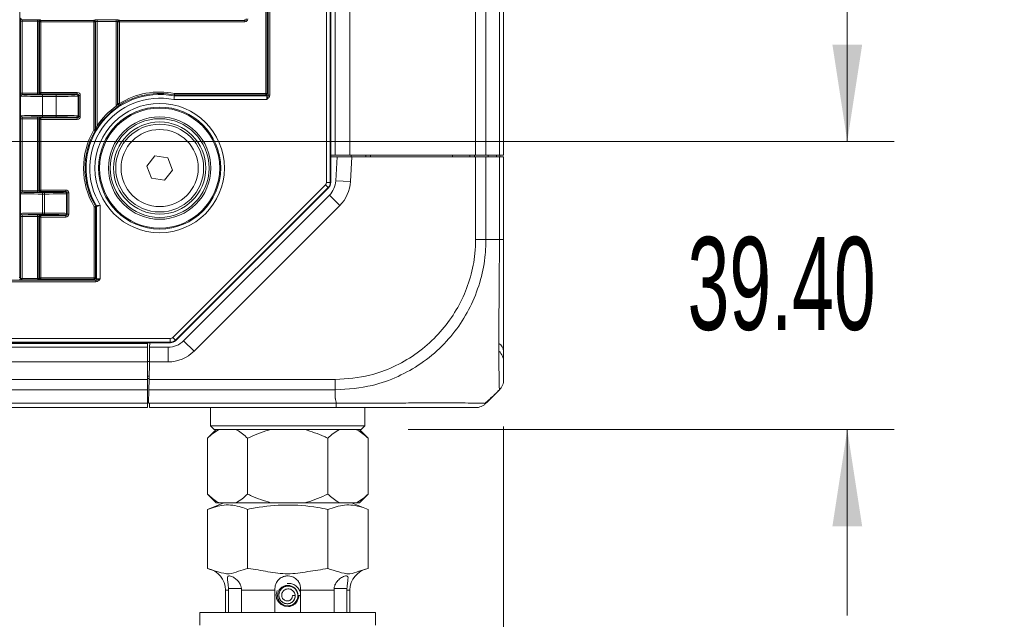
# Model space of a CAD drawing. Header units: millimetres. Extents: x 0 to 1118, y 0 to 864.
# Tile 354 of 390: x 603 to 636, y 592 to 612. Entities that reach past the tile are written whole.
import ezdxf

# ---------------------------------------------------------------- set-up
doc = ezdxf.new("R2010")
doc.units = ezdxf.units.MM
doc.styles.add('SLDTEXTSTYLE0', font='TXT', dxfattribs={"width": 0.605})
doc.dimstyles.new('SLDDIMSTYLE0', dxfattribs={"dimtxt": 3.175, "dimasz": 3.302, "dimexe": 0, "dimexo": 0.0625, "dimgap": 0.79375, "dimtad": 0, "dimtih": 1, "dimtoh": 1, "dimdec": 1, "dimlfac": 4, "dimrnd": 1e-09, "dimzin": 12, "dimdsep": 46, "dimtxsty": 'SLDTEXTSTYLE0', "dimsah": 1, "dimcen": 0.09, "dimadec": 0, "dimazin": 3, "dimtfac": 1, "dimtofl": 0, "dimtmove": 0, "dimatfit": 3, "dimfxl": 1, "dimfrac": 2, "dimtolj": 1, "dimtzin": 12, "dimarcsym": 0})
doc.dimstyles.new('SLDDIMSTYLE6', dxfattribs={"dimtxt": 3.175, "dimasz": 3.302, "dimexe": 0, "dimexo": 0.0625, "dimgap": 0.79375, "dimtad": 0, "dimtih": 1, "dimtoh": 1, "dimlfac": 4, "dimrnd": 1e-09, "dimzin": 4, "dimdsep": 46, "dimtxsty": 'SLDTEXTSTYLE0', "dimsah": 1, "dimcen": 0.09, "dimadec": 0, "dimazin": 1, "dimtfac": 1, "dimtmove": 0, "dimatfit": 0, "dimfxl": 1, "dimfrac": 2, "dimtolj": 1, "dimtzin": 12, "dimarcsym": 0})

# ---------------------------------------------------------------- blocks, each defined once
blk = doc.blocks.new('_D_28')
at = {"color": 7, "linetype": 'Continuous', "lineweight": 0}
for p, q in [((598.651, 609.635), (598.651, 573.607)), ((619.201, 598.393), (619.201, 573.607)), ((598.651, 575.207), (619.201, 575.207)), ((619.201, 575.207), (623.877, 575.207))]:
    blk.add_line(p, q, dxfattribs=at)
for points in [[(598.651, 575.207), (601.953, 574.699), (601.953, 575.715)], [(619.201, 575.207), (615.899, 575.715), (615.899, 574.699)]]:
    blk.add_solid(points, dxfattribs=at)
at = {"color": 7, "linetype": 'Continuous', "lineweight": 0, "insert": (623.877, 576.863), "char_height": 3.175, "attachment_point": 1, "style": 'SLDTEXTSTYLE0'}
blk.add_mtext('82.2', dxfattribs=at)
blk = doc.blocks.new('_D_29')
at = {"color": 7, "linetype": 'Continuous', "lineweight": 0}
for p, q in [((630.939, 608.136), (630.939, 614.486)), ((598.739, 608.136), (632.539, 608.136)), ((615.939, 598.285), (632.539, 598.285)), ((630.939, 598.285), (630.939, 591.935))]:
    blk.add_line(p, q, dxfattribs=at)
for points in [[(630.939, 608.136), (631.447, 611.438), (630.431, 611.438)], [(630.939, 598.285), (630.431, 594.983), (631.447, 594.983)]]:
    blk.add_solid(points, dxfattribs=at)
at = {"color": 7, "linetype": 'Continuous', "lineweight": 0, "insert": (625.482, 604.867), "char_height": 3.175, "attachment_point": 1, "style": 'SLDTEXTSTYLE0'}
blk.add_mtext('39.40', dxfattribs=at)

msp = doc.modelspace()

# ---------------------------------------------------------------- linework, layer by layer
at = {"color": 9, "linetype": 'Continuous', "lineweight": 0}
for p, q in [((613.1534, 606.735), (613.1534, 665.3357)), ((613.2784, 665.3357), (613.2784, 606.735)), ((613.9512, 607.6604), (613.9512, 664.4104)), ((618.2441, 607.6604), (618.2441, 664.4104)), ((618.5977, 607.6604), (618.5977, 664.4104)), ((619.0548, 607.6604), (619.0548, 664.4104)), ((611.0771, 609.772), (611.0771, 662.2987)), ((611.1271, 662.2987), (611.1271, 609.772)), ((611.1625, 609.7202), (611.1625, 662.3505)), ((611.2125, 662.3505), (611.2125, 609.7202)), ((602.6704, 625.556), (602.6704, 603.4818)), ((602.7004, 609.7859), (602.7004, 612.2432)), ((602.7004, 612.2432), (602.7504, 612.2432)), ((603.2771, 612.2432), (602.7504, 612.2432)), ((602.7504, 612.2432), (602.7504, 609.7859)), ((602.7536, 612.2947), (602.7521, 612.2932)), ((602.7521, 612.2932), (603.2771, 612.2932)), ((603.2771, 612.2932), (603.2771, 612.2432)), ((603.2771, 609.7859), (603.2771, 612.2432)), ((603.3271, 612.2415), (603.3271, 609.7876)), ((603.3472, 612.2214), (603.3271, 612.2415)), ((603.3472, 609.8077), (603.3472, 612.2214)), ((603.3972, 612.2214), (603.3472, 612.2214)), ((603.3771, 612.2915), (603.3972, 612.2713)), ((603.3972, 612.2713), (605.2015, 612.2713)), ((603.3972, 612.2713), (603.3972, 612.2214)), ((603.3972, 612.2214), (603.3972, 609.8077)), ((605.2015, 612.2214), (603.3972, 612.2214)), ((605.2015, 612.2713), (605.2129, 612.2827)), ((605.2015, 612.2713), (605.2015, 612.2214)), ((605.2015, 608.5245), (605.2015, 612.2214)), ((605.2015, 612.2214), (605.2515, 612.2214)), ((605.2629, 612.2327), (605.2515, 612.2214)), ((605.2515, 612.2214), (605.2515, 608.5245)), ((605.3129, 612.2844), (605.9646, 612.2844)), ((605.3129, 612.2844), (605.3129, 612.2344)), ((605.9646, 612.2344), (605.3129, 612.2344)), ((605.3129, 612.2344), (605.3129, 608.6772)), ((605.9646, 612.2844), (605.9646, 612.2344)), ((605.9646, 609.3389), (605.9646, 612.2344)), ((606.026, 612.2214), (606.0146, 612.2327)), ((606.026, 609.4283), (606.026, 612.2214)), ((606.026, 612.2214), (606.076, 612.2214)), ((606.0646, 612.2827), (606.076, 612.2713)), ((606.076, 612.2713), (610.3625, 612.2713)), ((606.076, 612.2214), (606.076, 612.2713)), ((610.3625, 612.2214), (606.076, 612.2214)), ((606.076, 612.2214), (606.076, 609.4283)), ((610.3625, 612.2713), (610.3391, 612.2947)), ((610.3625, 612.2214), (610.3625, 612.2713)), ((602.7004, 609.7859), (602.7504, 609.7859)), ((602.7504, 609.7859), (603.2771, 609.7859)), ((603.2771, 609.7859), (603.2771, 609.7359)), ((603.3271, 609.7876), (603.3472, 609.8077)), ((603.3472, 609.8077), (603.3972, 609.8077)), ((603.3972, 609.7577), (603.3771, 609.7376)), ((603.3972, 609.8077), (603.3972, 609.7577)), ((603.3972, 609.8077), (604.6388, 609.8077)), ((604.6388, 609.7577), (603.3972, 609.7577)), ((604.6155, 609.7343), (604.6388, 609.7577)), ((604.6388, 609.7577), (604.6388, 609.8077)), ((607.9586, 609.772), (611.0771, 609.772)), ((611.0771, 609.722), (611.0771, 609.772)), ((611.0771, 609.772), (611.1271, 609.772)), ((611.1271, 609.772), (611.1612, 609.7379)), ((602.7036, 609.6843), (602.7021, 609.6859)), ((602.7036, 609.0086), (602.7036, 609.6843)), ((602.7521, 609.7359), (602.7536, 609.7343)), ((603.2771, 609.7359), (602.7521, 609.7359)), ((603.4535, 609.6723), (603.4535, 609.7223)), ((603.4535, 609.7223), (603.9156, 609.7223)), ((603.4535, 609.6723), (603.4535, 609.0206)), ((603.9156, 609.6723), (603.4535, 609.6723)), ((603.9156, 609.6723), (603.9156, 609.7223)), ((603.9156, 609.0206), (603.9156, 609.6723)), ((604.6888, 609.7077), (604.6655, 609.6843)), ((604.6655, 609.6843), (604.6655, 609.0086)), ((604.6888, 608.9852), (604.6888, 609.7077)), ((604.6888, 609.7077), (604.7388, 609.7077)), ((604.7388, 609.7077), (604.7388, 608.9852)), ((606.026, 609.4283), (606.076, 609.4283)), ((606.1024, 609.3859), (606.076, 609.4283)), ((611.1142, 609.5629), (607.9376, 609.5629)), ((611.1112, 609.6879), (611.0771, 609.722)), ((611.1625, 609.7202), (611.2125, 609.7202)), ((605.9646, 609.3389), (605.9933, 609.298)), ((602.7004, 606.4498), (602.7004, 608.9071)), ((602.7504, 608.9071), (602.7004, 608.9071)), ((602.7021, 609.007), (602.7036, 609.0086)), ((603.2771, 608.9071), (602.7504, 608.9071)), ((602.7504, 608.9071), (602.7504, 606.4498)), ((602.7536, 608.9586), (602.7521, 608.9571)), ((602.7521, 608.9571), (603.2771, 608.9571)), ((603.2771, 608.9571), (603.2771, 608.9071)), ((603.2771, 606.4498), (603.2771, 608.9071)), ((603.3271, 608.9053), (603.3271, 606.4515)), ((603.3472, 608.8852), (603.3271, 608.9053)), ((603.3472, 606.4716), (603.3472, 608.8852)), ((603.3972, 608.8852), (603.3472, 608.8852)), ((603.3771, 608.9553), (603.3972, 608.9352)), ((603.3972, 608.9352), (604.6388, 608.9352)), ((603.3972, 608.9352), (603.3972, 608.8852)), ((604.6388, 608.8852), (603.3972, 608.8852)), ((603.3972, 608.8852), (603.3972, 606.4716)), ((603.4535, 608.9706), (603.4535, 609.0206)), ((603.4535, 609.0206), (603.9156, 609.0206)), ((603.9156, 608.9706), (603.4535, 608.9706)), ((603.9156, 608.9706), (603.9156, 609.0206)), ((604.6388, 608.9352), (604.6155, 608.9586)), ((604.6388, 608.9352), (604.6388, 608.8852)), ((604.6655, 609.0086), (604.6888, 608.9852)), ((604.6888, 608.9852), (604.7388, 608.9852)), ((605.2015, 608.5245), (605.2515, 608.5245)), ((605.2015, 608.5245), (605.2448, 608.4995)), ((605.3129, 608.6772), (605.3542, 608.6491)), ((614.0102, 607.6104), (613.9656, 606.7592)), ((618.2441, 604.7859), (618.2441, 607.6104)), ((618.5977, 607.6104), (618.5977, 604.7855)), ((618.9534, 607.6104), (618.9534, 607.6604)), ((619.0548, 604.7855), (619.0548, 607.6104)), ((613.1534, 606.735), (613.2784, 606.735)), ((613.2784, 606.735), (613.2959, 606.7278)), ((613.9656, 606.7592), (613.4663, 606.7854)), ((602.7504, 606.4498), (602.7004, 606.4498)), ((602.7504, 606.4498), (603.2771, 606.4498)), ((602.7521, 606.3998), (602.7536, 606.3982)), ((603.2771, 606.3998), (602.7521, 606.3998)), ((603.2771, 606.4498), (603.2771, 606.3998)), ((603.3271, 606.4515), (603.3472, 606.4716)), ((603.3472, 606.4716), (603.3972, 606.4716)), ((603.3972, 606.4216), (603.3771, 606.4015)), ((603.3972, 606.4716), (603.3972, 606.4216)), ((603.3972, 606.4716), (604.2455, 606.4716)), ((604.2455, 606.4216), (603.3972, 606.4216)), ((603.4535, 606.3362), (603.4535, 606.3862)), ((603.4535, 606.3862), (603.5223, 606.3862)), ((603.5223, 606.3362), (603.5223, 606.3862)), ((604.2221, 606.3982), (604.2455, 606.4216)), ((604.2455, 606.4216), (604.2455, 606.4716)), ((607.9025, 601.4323), (613.1168, 606.6466)), ((613.2052, 606.5583), (607.9908, 601.3439)), ((613.1168, 606.6466), (613.2052, 606.5583)), ((613.2227, 606.551), (613.2052, 606.5583)), ((602.7036, 606.3482), (602.7021, 606.3498)), ((602.7036, 605.6725), (602.7036, 606.3482)), ((603.5223, 606.3362), (603.4535, 606.3362)), ((603.4535, 606.3362), (603.4535, 605.6845)), ((603.5223, 605.6845), (603.5223, 606.3362)), ((604.2955, 606.3716), (604.2721, 606.3482)), ((604.2721, 606.3482), (604.2721, 605.6725)), ((604.2955, 605.6491), (604.2955, 606.3716)), ((604.3455, 606.3716), (604.2955, 606.3716)), ((604.3455, 606.3716), (604.3455, 605.6491)), ((613.6012, 605.9407), (613.2477, 606.2943)), ((605.2146, 605.8989), (605.2576, 605.9243)), ((605.2646, 605.8989), (605.2146, 605.8989)), ((605.2146, 603.472), (605.2146, 605.8989)), ((605.2987, 605.9082), (605.2646, 605.8989)), ((605.2646, 605.8989), (605.2646, 603.472)), ((605.4237, 605.9574), (605.4237, 603.4349)), ((613.6012, 605.9407), (608.6245, 600.964)), ((602.7004, 603.4519), (602.7004, 605.571)), ((602.7004, 605.571), (602.7504, 605.571)), ((602.7021, 605.6709), (602.7036, 605.6725)), ((603.2771, 605.571), (602.7504, 605.571)), ((602.7504, 605.571), (602.7504, 603.4519)), ((602.7536, 605.6225), (602.7521, 605.6209)), ((602.7521, 605.6209), (603.2771, 605.6209)), ((603.2771, 605.6209), (603.2771, 605.571)), ((603.2771, 603.4519), (603.2771, 605.571)), ((603.3271, 605.5692), (603.3271, 603.4519)), ((603.3472, 605.5491), (603.3271, 605.5692)), ((603.3472, 603.472), (603.3472, 605.5491)), ((603.3972, 605.5491), (603.3472, 605.5491)), ((603.3771, 605.6192), (603.3972, 605.5991)), ((603.3972, 605.5991), (604.2455, 605.5991)), ((603.3972, 605.5991), (603.3972, 605.5491)), ((604.2455, 605.5491), (603.3972, 605.5491)), ((603.3972, 605.5491), (603.3972, 603.472)), ((603.4535, 605.6845), (603.5223, 605.6845)), ((603.4535, 605.6345), (603.4535, 605.6845)), ((603.5223, 605.6345), (603.4535, 605.6345)), ((603.5223, 605.6345), (603.5223, 605.6845)), ((604.2455, 605.5991), (604.2221, 605.6225)), ((604.2455, 605.5491), (604.2455, 605.5991)), ((604.2721, 605.6725), (604.2955, 605.6491)), ((604.3455, 605.6491), (604.2955, 605.6491)), ((618.5976, 604.7854), (619.0548, 604.7854)), ((474.3861, 603.3866), (605.2664, 603.3866)), ((603.3754, 603.4002), (602.6521, 603.4002)), ((602.6558, 603.4818), (602.6704, 603.4818)), ((602.6704, 603.4818), (602.7004, 603.4519)), ((602.7004, 603.4519), (602.7504, 603.4519)), ((602.7004, 603.451), (602.7504, 603.4502)), ((602.7504, 603.4502), (603.2771, 603.4502)), ((603.2771, 603.4519), (603.3271, 603.4519)), ((603.2771, 603.4502), (603.3271, 603.451)), ((603.3271, 603.4519), (603.3472, 603.472)), ((603.3472, 603.472), (603.3972, 603.472)), ((603.3972, 603.422), (603.3754, 603.4002)), ((603.3972, 603.472), (603.3972, 603.422)), ((603.3972, 603.472), (605.2146, 603.472)), ((605.2146, 603.422), (603.3972, 603.422)), ((605.2146, 603.422), (605.2146, 603.472)), ((605.2146, 603.472), (605.2646, 603.472)), ((605.2487, 603.3879), (605.2146, 603.422)), ((605.2646, 603.472), (605.2987, 603.4379)), ((605.2664, 603.3866), (605.2664, 603.3366)), ((605.2664, 603.3366), (474.3861, 603.3366)), ((471.8384, 601.3957), (607.8141, 601.3957)), ((607.8141, 601.2707), (607.8141, 601.3957)), ((607.9025, 601.4323), (607.9908, 601.3439)), ((607.9908, 601.3439), (607.9981, 601.3264)), ((607.8141, 601.2707), (471.8384, 601.2707)), ((472.6137, 601.2229), (607.0387, 601.2229)), ((607.7406, 600.5979), (607.7406, 601.0979)), ((607.8213, 601.2532), (607.8141, 601.2707)), ((608.6245, 600.964), (608.2709, 601.3175)), ((472.6137, 600.5979), (607.0387, 600.5979)), ((607.7406, 600.5979), (607.0986, 600.5979)), ((472.6137, 599.9925), (607.0387, 599.9925)), ((607.0887, 600.0354), (607.0387, 600.0354)), ((607.088, 599.9925), (613.4507, 599.9925)), ((607.0887, 600.1104), (607.0887, 600.0354)), ((472.6137, 599.6389), (607.0387, 599.6389)), ((607.0372, 599.3854), (607.0774, 599.3879)), ((613.4512, 599.6389), (607.0818, 599.6389)), ((613.4512, 599.3426), (613.4512, 599.6389)), ((472.6137, 599.1818), (607.0387, 599.1818)), ((607.1036, 599.1818), (613.4791, 599.1818)), ((609.8066, 592.797), (609.7012, 592.797)), ((609.8051, 592.8479), (610.2426, 592.8479)), ((611.3887, 592.797), (610.2441, 592.797)), ((613.4084, 592.797), (612.2637, 592.797)), ((613.8474, 592.8479), (613.4099, 592.8479)), ((613.9512, 592.797), (613.8459, 592.797))]:
    msp.add_line(p, q, dxfattribs=at)
at = {"color": 7, "linetype": 'Continuous', "lineweight": 15}
for p, q in [((613.2959, 665.343), (613.2959, 606.7278)), ((613.4512, 607.6604), (613.4512, 664.4104)), ((619.2012, 607.6604), (619.2012, 664.4104)), ((605.2629, 608.5214), (605.2629, 612.2327)), ((606.0146, 612.2327), (606.0146, 609.4077)), ((607.9536, 609.722), (607.9502, 609.6879)), ((607.9502, 609.6879), (611.1112, 609.6879)), ((611.0771, 609.722), (607.9536, 609.722)), ((607.009, 607.2912), (607.2893, 607.64)), ((607.2893, 607.64), (607.7315, 607.5716)), ((607.7315, 607.5716), (607.8934, 607.1545)), ((613.4512, 607.6604), (613.2959, 607.6604)), ((613.2959, 607.6604), (613.4512, 607.6604)), ((613.2959, 607.6104), (613.5095, 607.6104)), ((613.4512, 607.6604), (613.9512, 607.6604)), ((613.4663, 606.7854), (613.5095, 607.6104)), ((613.5095, 607.6104), (614.0102, 607.6104)), ((613.9512, 607.6604), (618.2441, 607.6604)), ((613.9887, 607.6104), (613.9887, 607.6604)), ((614.0102, 607.6104), (618.2441, 607.6104)), ((614.4887, 607.6604), (614.4887, 607.6104)), ((614.6521, 607.6604), (614.6512, 607.6104)), ((617.4504, 607.6604), (617.4513, 607.6104)), ((618.0512, 607.6604), (618.0512, 607.6104)), ((618.2021, 607.6604), (618.2012, 607.6104)), ((618.2441, 607.6604), (618.5977, 607.6604)), ((618.2441, 607.6104), (618.5977, 607.6104)), ((618.5977, 607.6604), (619.0548, 607.6604)), ((618.5977, 607.6104), (619.0548, 607.6104)), ((618.6754, 607.6604), (618.6762, 607.6104)), ((619.0548, 607.6604), (619.2012, 607.6604)), ((619.0548, 607.6104), (619.2012, 607.6104)), ((619.0762, 607.6604), (619.0762, 607.6104)), ((619.2012, 607.6104), (619.2012, 604.7859)), ((607.1709, 606.8741), (607.009, 607.2912)), ((607.8934, 607.1545), (607.6131, 606.8057)), ((607.6131, 606.8057), (607.1709, 606.8741)), ((613.2227, 606.551), (607.9981, 601.3264)), ((608.2709, 601.3175), (613.2477, 606.2943)), ((605.2987, 603.4379), (605.2987, 605.9082)), ((607.8213, 601.2532), (471.8311, 601.2532)), ((472.6137, 601.0979), (607.0387, 601.0979)), ((607.0387, 601.2532), (607.0387, 601.0979)), ((607.0387, 601.0979), (607.0387, 600.5979)), ((607.0986, 600.5979), (607.1073, 601.0979)), ((607.1073, 601.0979), (607.11, 601.2532)), ((607.1073, 601.0979), (607.7406, 601.0979)), ((607.0387, 600.6104), (607.0988, 600.6104)), ((607.0387, 600.5979), (607.0387, 599.9925)), ((607.0986, 600.5979), (607.088, 599.9925)), ((607.09, 600.1104), (607.0387, 600.1104)), ((607.0387, 599.9925), (607.0387, 599.6389)), ((607.0818, 599.6389), (607.088, 599.9925)), ((607.0874, 600.1104), (607.0887, 600.0354)), ((607.0387, 599.6389), (607.0387, 599.1818)), ((607.0774, 599.3854), (607.0387, 599.3854)), ((607.0738, 599.1818), (607.0818, 599.6389)), ((618.7586, 599.3427), (619.0547, 599.6389)), ((472.6137, 599.0354), (607.0387, 599.0354)), ((607.0387, 599.1818), (607.0387, 599.0354)), ((607.0738, 599.1818), (607.0887, 599.1818)), ((607.0887, 599.1818), (607.1036, 599.1818)), ((607.1062, 599.0354), (607.1036, 599.1818)), ((613.4767, 599.0354), (607.1062, 599.0354)), ((609.1887, 599.0354), (609.1887, 598.4104)), ((614.4637, 598.4104), (614.4637, 599.0354)), ((609.1887, 598.4104), (609.3137, 598.2854)), ((609.1887, 598.4104), (614.4637, 598.4104)), ((614.3387, 598.2854), (614.4637, 598.4104)), ((609.3807, 598.2854), (609.0838, 597.9885)), ((609.0838, 597.9885), (609.0838, 596.0822)), ((614.3387, 598.2854), (609.3137, 598.2854)), ((610.455, 597.9885), (610.455, 596.0822)), ((613.1974, 597.9885), (613.1974, 596.0822)), ((614.5686, 597.9885), (614.2718, 598.2854)), ((614.5686, 597.9885), (614.5686, 596.0822)), ((609.0838, 596.0822), (609.3807, 595.7854)), ((614.2718, 595.7854), (614.5686, 596.0822)), ((609.6456, 595.7854), (609.0831, 595.5581)), ((609.3807, 595.7854), (609.4778, 595.7854)), ((609.4778, 595.7854), (610.061, 595.7854)), ((610.061, 595.7854), (611.243, 595.7854)), ((611.243, 595.7854), (612.4094, 595.7854)), ((612.4094, 595.7854), (613.5914, 595.7854)), ((613.5914, 595.7854), (614.1747, 595.7854)), ((614.5694, 595.5581), (614.0068, 595.7854)), ((614.1747, 595.7854), (614.2718, 595.7854)), ((609.0831, 595.5581), (609.0831, 593.5354)), ((610.4547, 595.5581), (610.4547, 593.5354)), ((613.1978, 595.5581), (613.1978, 593.5354)), ((614.5694, 595.5581), (614.5694, 593.5354)), ((609.7012, 592.797), (609.7012, 592.0354)), ((609.8066, 592.797), (609.8051, 592.8479)), ((609.8066, 592.0354), (609.8066, 592.797)), ((610.2426, 592.8479), (610.2441, 592.797)), ((610.2441, 592.797), (610.2441, 592.0354)), ((611.3887, 592.0354), (611.3887, 592.797)), ((611.985, 592.6104), (612.0802, 592.6104)), ((612.1755, 592.6137), (612.1755, 592.6128)), ((612.2637, 592.6105), (612.1755, 592.6128)), ((612.2637, 592.797), (612.2637, 592.0354)), ((613.4084, 592.797), (613.4099, 592.8479)), ((613.4084, 592.0354), (613.4084, 592.797)), ((613.8474, 592.8479), (613.8459, 592.797)), ((613.8459, 592.797), (613.8459, 592.0354)), ((613.9512, 592.0354), (613.9512, 592.797)), ((608.8262, 592.0354), (608.8262, 591.5979)), ((608.8262, 592.0354), (614.8262, 592.0354)), ((614.8262, 591.5979), (614.8262, 592.0354))]:
    msp.add_line(p, q, dxfattribs=at)
at = {"color": 9, "linetype": 'Continuous', "lineweight": 0, "flags": 128}
for points in [[(605.2561, 608.4963), (605.2544, 608.4968), (605.2474, 608.4987), (605.2448, 608.4995)], [(605.2515, 608.5245), (605.2572, 608.523), (605.2629, 608.5214)]]:
    msp.add_lwpolyline(points, dxfattribs=at)
at = {"color": 7, "linetype": 'Continuous', "lineweight": 15, "flags": 128}
msp.add_lwpolyline([(611.4615, 592.783), (611.4297, 592.6485), (611.4454, 592.5131), (611.5053, 592.3927), (611.6012, 592.301), (611.721, 592.248), (611.85, 592.239), (611.9727, 592.274), (612.0748, 592.3478), (612.1447, 592.4506), (612.1748, 592.5693), (612.1755, 592.6104), (612.1755, 592.6104)], dxfattribs=at)
at = {"color": 9, "linetype": 'Continuous', "lineweight": 0}
for radius in [2.2099, 2.0849, 1.3179]:
    msp.add_circle((607.4512, 607.2229), radius, dxfattribs=at)
at = {"color": 7, "linetype": 'Continuous', "lineweight": 15}
for radius in [2.05, 1.75, 1.6875, 1.575, 1.5]:
    msp.add_circle((607.4512, 607.2229), radius, dxfattribs=at)
at = {"color": 9, "linetype": 'Continuous', "lineweight": 0}
for centre, radius, start, end in [((602.7521, 612.3432), 0.05, 180.02044, 269.97956), ((603.3771, 612.2414), 0.05, 90.02044, 179.97956), ((603.3972, 612.2213), 0.05, 90.02044, 179.97956), ((605.2015, 612.2213), 0.05, 0.02044, 89.97956), ((605.2129, 612.2327), 0.05, 0.02044, 89.97956), ((606.0646, 612.2327), 0.05, 90.02044, 179.97956), ((606.076, 612.2213), 0.05, 90.02044, 179.97956), ((603.3771, 609.7876), 0.05, 180.02044, 269.97956), ((603.3972, 609.8077), 0.05, 180.02044, 269.97956), ((607.4512, 607.2229), 2.5991, 78.74341, 121.94653), ((611.0771, 609.772), 0.05, 270.02044, 359.97956), ((602.7521, 609.6859), 0.05, 90.02044, 179.97956), ((602.7537, 609.6843), 0.05, 90.02044, 179.97956), ((604.6155, 609.6843), 0.05, 0.02044, 89.97956), ((607.4512, 607.2229), 2.5151, 78.55617, 210.83165), ((607.4512, 607.2229), 2.3901, 78.25975, 211.96941), ((606.076, 609.4284), 0.05, 180.04513, 301.9014), ((611.1112, 609.7379), 0.05, 270.02044, 359.97956), ((607.4512, 607.2229), 2.586, 125.09042, 145.78025), ((606.0646, 609.4078), 0.05, 232.01653, 302.35673), ((602.7521, 609.0071), 0.05, 180.02044, 269.97956), ((602.7537, 609.0086), 0.05, 180.02044, 269.97956), ((603.3771, 608.9053), 0.05, 90.02044, 179.97956), ((603.3972, 608.8852), 0.05, 90.02044, 179.97956), ((604.6155, 609.0086), 0.05, 270.02044, 359.97956), ((607.4512, 607.2229), 2.5991, 149.94755, 210.6238), ((607.4512, 607.2229), 2.5491, 149.94755, 210.6238), ((605.2015, 608.5245), 0.05, 329.9523, 359.99525), ((605.2129, 608.5214), 0.05, 329.88477, 359.99523), ((613.0284, 606.735), 0.25, 315.00361, 359.99639), ((612.7173, 606.8246), 1.25, 315, 357), ((602.7521, 606.3498), 0.05, 90.02044, 179.97956), ((602.7537, 606.3482), 0.05, 90.02044, 179.97956), ((603.3771, 606.4515), 0.05, 180.02044, 269.97956), ((603.3972, 606.4716), 0.05, 180.02044, 269.97956), ((604.2221, 606.3482), 0.05, 0.02044, 89.97956), ((600.2762, 623.7745), 18.5322, 285.59291, 285.70206), ((605.2146, 605.8989), 0.05, 0.00485, 30.61895), ((605.2487, 605.9082), 0.05, 0.00489, 30.82677), ((602.7521, 605.671), 0.05, 180.02044, 269.97956), ((602.7537, 605.6725), 0.05, 180.02044, 269.97956), ((603.3771, 605.5692), 0.05, 90.02044, 179.97956), ((603.3972, 605.5491), 0.05, 90.02044, 179.97956), ((604.2221, 605.6725), 0.05, 270.02044, 359.97956), ((603.3972, 603.472), 0.05, 180.02044, 269.97956), ((605.2146, 603.472), 0.05, 270.02044, 359.97956), ((605.2487, 603.4379), 0.05, 270.02044, 359.97956), ((607.8141, 601.5207), 0.25, 270.00361, 314.99639), ((618.8714, 600.9395), 0.3308, 4.23616, 59.65034), ((607.7406, 601.8479), 1.25, 270, 315)]:
    msp.add_arc(centre, radius, start, end, dxfattribs=at)
at = {"color": 7, "linetype": 'Continuous', "lineweight": 15}
for centre, radius, start, end in [((607.4512, 607.2229), 2.5491, 78.63321, 121.94653), ((606.0646, 609.4078), 0.05, 180.04017, 232.02827), ((607.4512, 607.2229), 2.5361, 125.09042, 145.78025), ((612.7173, 606.8246), 0.75, 315, 357), ((607.7406, 601.8479), 0.75, 270, 315), ((618.7012, 600.5979), 0.5, 0, 47.26112), ((608.9512, 592.797), 0.75, 0, 79.84036), ((614.7012, 592.797), 0.75, 100.16594, 180), ((611.8262, 592.6104), 0.3492, 0.54689, 360)]:
    msp.add_arc(centre, radius, start, end, dxfattribs=at)
at = {"color": 9, "linetype": 'Continuous', "lineweight": 0}
for centre, major_axis, ratio, start_param, end_param in [((602.7021, 612.2432), (0, 0.1), 0.0174551, 0.0174533, 1.5707963), ((602.7521, 612.2432), (0, 0.05), 0.0349101, 0.0174533, 1.5707963), ((603.2771, 612.2914), (0.1, 0), 0.0174551, 0.0174533, 1.5707963), ((603.2771, 612.2414), (0.05, 0), 0.0349101, 0.0174533, 1.5707963), ((605.3129, 612.2827), (0.1, 0), 0.0174551, 1.5707963, 3.1241394), ((605.3129, 612.2327), (0.05, 0), 0.0349101, 1.5707963, 3.1241394), ((605.9646, 612.2827), (0.1, 0), 0.0174551, 0.0174533, 1.5707963), ((605.9646, 612.2327), (0.05, 0), 0.0349101, 0.0174533, 1.5707963), ((610.3624, 612.3214), (0.0354, -0.0354), 0.999087, 5.4979394, 7.0684312), ((610.3624, 612.3214), (0.0707, -0.0707), 0.9996955, 5.4979394, 7.0684312), ((602.7021, 609.7859), (0, 0.1), 0.0174551, 1.5707963, 3.1241394), ((602.7521, 609.7859), (0, 0.05), 0.0349101, 1.5707963, 3.1241394), ((603.2771, 609.7876), (0.05, 0), 0.0349101, 4.712389, 6.265732), ((604.6388, 609.7077), (-0.0707, -0.0707), 0.9996955, 2.3563468, 3.9268385), ((604.6388, 609.7077), (0.0354, 0.0354), 0.999087, 5.4979394, 7.0684312), ((603.4535, 609.6846), (0.75, 0), 0.0162914, 3.1590459, 4.712389), ((603.4535, 609.7345), (0.7, 0), 0.0174551, 3.1590459, 4.712389), ((603.2771, 609.7376), (0.1, 0), 0.0174551, 4.712389, 6.265732), ((603.9156, 609.7345), (0.7, 0), 0.0174551, 4.712389, 6.265732), ((603.9156, 609.6846), (0.75, 0), 0.0162914, 4.712389, 6.265732), ((611.1111, 609.5629), (0, 0.125), 0.0244371, 4.712389, 6.265732), ((611.1611, 609.5629), (0, 0.175), 0.0174551, 5.8292071, 6.265732), ((602.7021, 608.9071), (0, 0.1), 0.0174551, 0.0174533, 1.5707963), ((603.4535, 609.0084), (0.75, 0), 0.0162914, 1.5707963, 3.1241394), ((602.7521, 608.9071), (0, 0.05), 0.0349101, 0.0174533, 1.5707963), ((603.4535, 608.9584), (0.7, 0), 0.0174551, 1.5707963, 3.1241394), ((603.2771, 608.9553), (0.1, 0), 0.0174551, 0.0174533, 1.5707963), ((603.2771, 608.9053), (0.05, 0), 0.0349101, 0.0174533, 1.5707963), ((603.9156, 609.0084), (0.75, 0), 0.0162914, 0.0174533, 1.5707963), ((603.9156, 608.9584), (0.7, 0), 0.0174551, 0.0174533, 1.5707963), ((604.6388, 608.9853), (0.0354, -0.0354), 0.999087, 5.4979394, 7.0684312), ((604.6388, 608.9853), (-0.0707, 0.0707), 0.9996955, 2.3563468, 3.9268385), ((613.0284, 606.735), (0.1155, -0.0478), 0.9998216, 5.8905493, 6.6758213), ((602.7021, 606.4498), (0, 0.1), 0.0174551, 1.5707963, 3.1241394), ((602.7521, 606.4498), (0, 0.05), 0.0349101, 1.5707963, 3.1241394), ((603.4535, 606.3984), (0.7, 0), 0.0174551, 3.1590459, 4.712389), ((603.2771, 606.4515), (0.05, 0), 0.0349101, 4.712389, 6.265732), ((603.2771, 606.4015), (0.1, 0), 0.0174551, 4.712389, 6.265732), ((603.5223, 606.3984), (0.7, 0), 0.0174551, 4.712389, 6.265732), ((604.2455, 606.3716), (-0.0707, -0.0707), 0.9996955, 2.3563468, 3.9268385), ((604.2455, 606.3716), (0.0354, 0.0354), 0.999087, 5.4979394, 7.0684312), ((603.4535, 606.3484), (0.75, 0), 0.0162914, 3.1590459, 4.712389), ((603.5223, 606.3484), (0.75, 0), 0.0162914, 4.712389, 6.265732), ((602.7021, 605.571), (0, 0.1), 0.0174551, 0.0174533, 1.5707963), ((603.4535, 605.6723), (0.75, 0), 0.0162914, 1.5707963, 3.1241394), ((602.7521, 605.571), (0, 0.05), 0.0349101, 0.0174533, 1.5707963), ((603.4535, 605.6223), (0.7, 0), 0.0174551, 1.5707963, 3.1241394), ((603.2771, 605.6192), (0.1, 0), 0.0174551, 0.0174533, 1.5707963), ((603.2771, 605.5692), (0.05, 0), 0.0349101, 0.0174533, 1.5707963), ((603.5223, 605.6723), (0.75, 0), 0.0162914, 0.0174533, 1.5707963), ((603.5223, 605.6223), (0.7, 0), 0.0174551, 0.0174533, 1.5707963), ((604.2455, 605.6491), (0.0354, -0.0354), 0.999087, 5.4979394, 7.0684312), ((604.2455, 605.6491), (-0.0707, 0.0707), 0.9996955, 2.3563468, 3.9268385), ((602.6521, 603.4502), (0.019, 0.0467), 0.9516315, 3.5453036, 5.0986467), ((602.6521, 603.4502), (0.0983, 0.0012), 0.5086707, 4.7062952, 6.2596383), ((602.6504, 603.4519), (0.0354, -0.0354), 0.999087, 0.7680972, 0.7852459), ((602.6504, 603.4519), (-0.0707, 0.0707), 0.9996955, 3.9096898, 3.9268385), ((603.3771, 603.4519), (0.0707, 0.0707), 0.9996955, 2.3563468, 2.3734955), ((603.3754, 603.4502), (0.0983, -0.0012), 0.5086707, 3.1651397, 4.7184827), ((603.3771, 603.4519), (0.0354, 0.0354), 0.999087, 2.3563468, 2.3734955), ((603.3754, 603.4502), (-0.019, 0.0467), 0.9516315, 1.1845386, 2.7378817), ((605.4237, 603.388), (0.175, 0), 0.0174551, 3.1590459, 3.5955708), ((605.4237, 603.438), (0.125, 0), 0.0244371, 3.1590459, 4.712389), ((607.8141, 601.5207), (0.0478, -0.1155), 0.9998216, 5.8905493, 6.6758213)]:
    msp.add_ellipse(centre, major_axis=major_axis, ratio=ratio, start_param=start_param, end_param=end_param, dxfattribs=at)
at = {"color": 7, "linetype": 'Continuous', "lineweight": 15}
for centre, major_axis in [((613.0458, 606.7278), (0.231, -0.0957)), ((607.8213, 601.5033), (0.0957, -0.231))]:
    msp.add_ellipse(centre, major_axis=major_axis, ratio=0.9998216, start_param=5.8905493, end_param=6.6758213, dxfattribs=at)
for points, knots in [([(607.9536, 609.722), (607.9537, 609.7222), (607.9542, 609.7278), (607.956, 609.7462), (607.9573, 609.7591), (607.9586, 609.772)], [0, 0, 0, 0, 0.5, 0.5, 1, 1, 1, 1]), ([(607.9502, 609.6879), (607.9502, 609.6873), (607.9488, 609.6735), (607.9441, 609.6274), (607.9409, 609.595), (607.9376, 609.5629)], [0, 0, 0, 0, 0.5, 0.5, 1, 1, 1, 1]), ([(605.9933, 609.298), (606.0167, 609.3144), (606.0403, 609.3305), (606.0778, 609.3558), (606.0909, 609.3646), (606.0914, 609.3655)], [0, 0, 0, 0, 0.5, 0.5, 1, 1, 1, 1]), ([(605.2561, 608.4963), (605.2565, 608.4963), (605.2623, 608.5058), (605.2767, 608.5291), (605.2854, 608.5433), (605.313, 608.5872), (605.3331, 608.6181), (605.3542, 608.6491)], [0, 0, 0, 0, 0.25, 0.25, 0.5, 0.5, 1, 1, 1, 1]), ([(619.2012, 604.7859), (619.2012, 604.5531), (619.2012, 604.0874), (619.2012, 603.3654), (619.2012, 602.642), (619.2012, 601.9683), (619.2012, 601.3695), (619.2012, 600.8604), (619.2012, 600.442), (619.2012, 600.153), (619.2012, 600.0113), (619.2012, 599.9977), (619.2012, 599.9926)], [0, 0, 0, 0, 0.0929147, 0.1858152, 0.2944776, 0.4031621, 0.5002013, 0.6086254, 0.7170441, 0.8255688, 0.9340808, 1, 1, 1, 1]), ([(618.5495, 599.1681), (618.608, 599.2201), (618.7827, 599.3755), (618.9467, 599.5368), (619.0559, 599.6442)], [0, 0, 0, 0, 0.33446706, 1, 1, 1, 1]), ([(618.7585, 599.3426), (618.756, 599.3401), (618.7407, 599.3248), (618.6863, 599.2705), (618.6352, 599.2193), (618.5977, 599.1819)], [0, 0, 0, 0, 0.0512389, 0.3045526, 1, 1, 1, 1]), ([(618.2441, 599.0354), (618.2179, 599.0354), (618.1724, 599.0354), (617.8698, 599.0354), (617.4563, 599.0354), (616.8987, 599.0354), (616.2241, 599.0354), (615.5189, 599.0354), (614.7523, 599.0354), (614.0612, 599.0354), (613.6329, 599.0354), (613.4767, 599.0354)], [0, 0, 0, 0, 0.1476521, 0.2562048, 0.3647764, 0.4995885, 0.6089422, 0.7182918, 0.8277419, 0.9371756, 1, 1, 1, 1]), ([(609.4778, 598.2854), (609.4068, 598.2451), (609.2713, 598.1682), (609.1443, 598.0465), (609.0838, 597.9885)], [0, 0, 0, 0, 0.5238131, 1, 1, 1, 1]), ([(610.455, 597.9885), (610.3373, 598.0956), (610.2089, 598.2126), (610.0725, 598.2797), (610.061, 598.2854)], [0, 0, 0, 0, 0.9161218, 1, 1, 1, 1]), ([(611.243, 598.2854), (611.2183, 598.2793), (610.9455, 598.212), (610.6886, 598.0949), (610.455, 597.9885)], [0, 0, 0, 0, 0.0905982, 1, 1, 1, 1]), ([(613.1974, 597.9885), (613.1559, 598.009), (612.9038, 598.1334), (612.6344, 598.2162), (612.4094, 598.2854)], [0, 0, 0, 0, 0.1650136, 1, 1, 1, 1]), ([(613.5914, 598.2854), (613.5205, 598.2451), (613.3849, 598.1682), (613.2579, 598.0465), (613.1974, 597.9885)], [0, 0, 0, 0, 0.52381311, 1, 1, 1, 1]), ([(614.5686, 597.9885), (614.451, 598.0956), (614.3225, 598.2126), (614.1861, 598.2797), (614.1747, 598.2854)], [0, 0, 0, 0, 0.9161218, 1, 1, 1, 1]), ([(609.0838, 596.0822), (609.2015, 595.9751), (609.33, 595.8581), (609.4664, 595.791), (609.4778, 595.7854)], [0, 0, 0, 0, 0.91612185, 1, 1, 1, 1]), ([(610.061, 595.7854), (610.132, 595.8256), (610.2675, 595.9025), (610.3946, 596.0242), (610.455, 596.0822)], [0, 0, 0, 0, 0.5238131, 1, 1, 1, 1]), ([(610.455, 596.0822), (610.4966, 596.0617), (610.7487, 595.9373), (611.0181, 595.8545), (611.243, 595.7854)], [0, 0, 0, 0, 0.1650136, 1, 1, 1, 1]), ([(612.4094, 595.7854), (612.4342, 595.7915), (612.7069, 595.8588), (612.9638, 595.9758), (613.1974, 596.0822)], [0, 0, 0, 0, 0.0905982, 1, 1, 1, 1]), ([(613.1974, 596.0822), (613.3151, 595.9751), (613.4436, 595.8581), (613.58, 595.791), (613.5914, 595.7854)], [0, 0, 0, 0, 0.9161218, 1, 1, 1, 1]), ([(614.1747, 595.7854), (614.2456, 595.8256), (614.3812, 595.9025), (614.5082, 596.0242), (614.5686, 596.0822)], [0, 0, 0, 0, 0.52381311, 1, 1, 1, 1]), ([(609.0831, 595.5581), (609.2717, 595.6206), (609.6548, 595.7475), (610.1184, 595.6841), (610.3832, 595.5849), (610.4547, 595.5581)], [0, 0, 0, 0, 0.4144437, 0.8417964, 1, 1, 1, 1]), ([(610.4547, 595.5581), (610.5421, 595.575), (610.9744, 595.6585), (611.776, 595.739), (612.6094, 595.6701), (613.081, 595.5803), (613.1978, 595.5581)], [0, 0, 0, 0, 0.096741, 0.4783586, 0.8708461, 1, 1, 1, 1]), ([(613.1978, 595.5581), (613.3864, 595.6206), (613.7695, 595.7475), (614.2331, 595.6841), (614.4978, 595.5849), (614.5694, 595.5581)], [0, 0, 0, 0, 0.4144437, 0.8417964, 1, 1, 1, 1]), ([(609.0831, 593.5354), (609.2066, 593.496), (609.4532, 593.4174), (609.8093, 593.3212), (610.1419, 593.445), (610.3503, 593.5052), (610.4547, 593.5354)], [0, 0, 0, 0, 0.2716257, 0.5426871, 0.7711112, 1, 1, 1, 1]), ([(609.8051, 592.8479), (609.8026, 592.881), (609.797, 592.9561), (609.7809, 593.0748), (609.7646, 593.1863), (609.7684, 593.259), (609.8059, 593.2882), (609.8649, 593.2843), (609.9527, 593.2507), (610.0614, 593.181), (610.1641, 593.0732), (610.2276, 592.9558), (610.2382, 592.8792), (610.2426, 592.8479)], [0, 0, 0, 0, 0.0688366, 0.1556097, 0.2749191, 0.3956192, 0.4717783, 0.5482945, 0.6191441, 0.7287045, 0.8411765, 0.9349999, 1, 1, 1, 1]), ([(610.4547, 593.5354), (610.4625, 593.5346), (610.6962, 593.5132), (611.1481, 593.4229), (611.8299, 593.3215), (612.5143, 593.4312), (612.9695, 593.5006), (613.1978, 593.5354)], [0, 0, 0, 0, 0.0085024, 0.2544652, 0.5000119, 0.749258, 1, 1, 1, 1]), ([(611.3887, 592.8479), (611.391, 592.881), (611.3961, 592.9561), (611.4442, 593.0748), (611.5345, 593.1863), (611.6566, 593.259), (611.7845, 593.2882), (611.8951, 593.2843), (612.0115, 593.2507), (612.1221, 593.181), (612.2092, 593.0732), (612.2567, 592.9558), (612.2617, 592.8792), (612.2637, 592.8479)], [0, 0, 0, 0, 0.0688366, 0.1556097, 0.2749191, 0.3956192, 0.4717783, 0.5482945, 0.6191441, 0.7287045, 0.8411765, 0.9349999, 1, 1, 1, 1]), ([(613.1978, 593.5354), (613.3212, 593.496), (613.5679, 593.4174), (613.9239, 593.3212), (614.2566, 593.445), (614.465, 593.5052), (614.5694, 593.5354)], [0, 0, 0, 0, 0.2716257, 0.5426871, 0.7711112, 1, 1, 1, 1]), ([(613.4099, 592.8479), (613.4146, 592.881), (613.4253, 592.9561), (613.4895, 593.0748), (613.5961, 593.1863), (613.7145, 593.259), (613.8048, 593.2882), (613.8565, 593.2843), (613.885, 593.2507), (613.8869, 593.181), (613.8714, 593.0732), (613.8553, 592.9558), (613.8497, 592.8792), (613.8474, 592.8479)], [0, 0, 0, 0, 0.0688366, 0.1556097, 0.2749191, 0.3956192, 0.4717783, 0.5482945, 0.6191441, 0.7287045, 0.8411765, 0.9349999, 1, 1, 1, 1]), ([(611.985, 592.6104), (611.9851, 592.5944), (611.9853, 592.5622), (611.9675, 592.5158), (611.9372, 592.4754), (611.895, 592.4448), (611.8445, 592.4275), (611.7898, 592.4257), (611.7357, 592.4401), (611.687, 592.4705), (611.6485, 592.5147), (611.624, 592.5695), (611.6163, 592.6303), (611.6269, 592.6921), (611.6557, 592.7493), (611.7008, 592.7965), (611.7588, 592.8292), (611.8252, 592.844), (611.8943, 592.8385), (611.9601, 592.8127), (612.0165, 592.7681), (612.0583, 592.7079), (612.0811, 592.6368), (612.0822, 592.5609), (612.0609, 592.4866), (612.0181, 592.4206), (611.9569, 592.3691), (611.8822, 592.3372), (611.8001, 592.3282), (611.7176, 592.3437), (611.642, 592.3832), (611.5803, 592.4439), (611.5382, 592.5211), (611.5181, 592.6183), (611.5339, 592.7296), (611.5974, 592.8366), (611.6991, 592.9126), (611.8243, 592.9444), (611.9547, 592.9253), (612.0689, 592.8566), (612.153, 592.7476), (612.1679, 592.6586), (612.1755, 592.6137)], [0, 0, 0, 0, 0.0148988, 0.0301803, 0.0458737, 0.0620088, 0.0785557, 0.0954847, 0.1128257, 0.1306085, 0.148803, 0.1673795, 0.186368, 0.2057983, 0.2256404, 0.2458643, 0.2665002, 0.2875779, 0.3090674, 0.3309386, 0.3532218, 0.3759468, 0.3990837, 0.4226022, 0.4465326, 0.4709049, 0.4956891, 0.5208548, 0.5464323, 0.5724519, 0.5988833, 0.6256962, 0.652921, 0.6805878, 0.717994, 0.7561303, 0.7949966, 0.8345929, 0.8749193, 0.9159758, 0.9576253, 1, 1, 1, 1]), ([(612.0802, 592.6104), (612.0796, 592.5851), (612.0782, 592.5341), (612.0476, 592.4619), (611.9983, 592.4005), (611.9316, 592.3554), (611.8535, 592.3313), (611.7704, 592.331), (611.6896, 592.3552), (611.6182, 592.4026), (611.5629, 592.4699), (611.529, 592.5515), (611.5202, 592.6407), (611.538, 592.73), (611.5816, 592.8114), (611.648, 592.8775), (611.7319, 592.9221), (611.8265, 592.9406), (611.9236, 592.9306), (612.015, 592.8923), (612.0917, 592.8282), (612.1561, 592.7341), (612.1684, 592.6555), (612.1755, 592.6104)], [0, 0, 0, 0, 0.0398491, 0.0803879, 0.1216175, 0.163541, 0.2061582, 0.2494653, 0.2934631, 0.3381552, 0.3835412, 0.4296169, 0.4763836, 0.5238448, 0.572, 0.6208449, 0.6703808, 0.7206114, 0.7715361, 0.8231505, 0.875456, 0.9284564, 1, 1, 1, 1]), ([(612.2637, 592.6498), (612.2601, 592.678), (612.25, 592.7561), (612.1843, 592.871), (612.0735, 592.9717), (611.9406, 593.03), (611.849, 593.028), (611.8066, 593.027)], [0, 0, 0, 0, 0.12938381, 0.35834042, 0.58438847, 0.80781369, 1, 1, 1, 1]), ([(611.3887, 592.797), (611.3887, 592.8076), (611.3887, 592.8246), (611.3887, 592.8415), (611.3887, 592.8479)], [0, 0, 0, 0, 0.6229209, 1, 1, 1, 1]), ([(611.858, 592.2413), (611.872, 592.2412), (611.9268, 592.2409), (612.0175, 592.2819), (612.1157, 592.3598), (612.179, 592.4693), (612.2065, 592.5597), (612.1997, 592.6069), (612.1989, 592.6122)], [0, 0, 0, 0, 0.0743833, 0.2933098, 0.5161612, 0.7444467, 0.9712871, 1, 1, 1, 1]), ([(612.2637, 592.8479), (612.2637, 592.8415), (612.2637, 592.8246), (612.2637, 592.8076), (612.2637, 592.797)], [0, 0, 0, 0, 0.37707912, 1, 1, 1, 1])]:
    msp.add_open_spline(points, degree=3, knots=knots, dxfattribs=at)
at = {"color": 9, "linetype": 'Continuous', "lineweight": 0}
for points, knots in [([(606.0146, 609.4077), (606.0144, 609.4072), (606.0118, 609.4035), (606.0045, 609.3936), (606, 609.3875), (605.9855, 609.3679), (605.975, 609.3534), (605.9646, 609.3389)], [0, 0, 0, 0, 0.25, 0.25, 0.5, 0.5, 1, 1, 1, 1]), ([(606.0146, 609.4077), (606.0165, 609.4112), (606.0184, 609.4146), (606.0202, 609.418), (606.0221, 609.4214), (606.0241, 609.4249), (606.026, 609.4283)], [0, 0, 0, 0, 0.0012922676, 0.0012922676, 0.0012922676, 0.0026086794, 0.0026086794, 0.0026086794, 0.0026086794]), ([(611.2125, 609.7202), (611.2125, 609.6879), (611.1998, 609.6573), (611.1627, 609.6055), (611.1382, 609.5837), (611.1142, 609.5629)], [0, 0, 0, 0, 0.5, 0.5, 1, 1, 1, 1]), ([(611.1625, 609.7202), (611.1626, 609.7064), (611.1595, 609.6933), (611.1519, 609.6677), (611.1472, 609.6553), (611.1332, 609.6171), (611.1236, 609.5902), (611.1142, 609.5629)], [0, 0, 0, 0, 0.25, 0.25, 0.5, 0.5, 1, 1, 1, 1]), ([(606.1024, 609.3859), (606.1019, 609.3849), (606.1013, 609.3838), (606.1007, 609.3828), (606.0985, 609.3786), (606.0962, 609.3745), (606.0939, 609.3703), (606.0931, 609.3687), (606.0922, 609.3671), (606.0914, 609.3655)], [0, 0, 0, 0, 0.0004, 0.0004, 0.0004, 0.002, 0.002, 0.002, 0.0026086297, 0.0026086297, 0.0026086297, 0.0026086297]), ([(605.3129, 608.6772), (605.3033, 608.6489), (605.294, 608.6207), (605.2808, 608.5788), (605.2765, 608.565), (605.2704, 608.5452), (605.2684, 608.5387), (605.2648, 608.5271), (605.263, 608.5214), (605.2629, 608.5214)], [0, 0, 0, 0, 0.5, 0.5, 0.75, 0.75, 0.875, 0.875, 1, 1, 1, 1]), ([(605.2916, 605.9339), (605.2922, 605.934), (605.3078, 605.9367), (605.3576, 605.9456), (605.3903, 605.9514), (605.4237, 605.9574)], [0, 0, 0, 0, 0.5, 0.5, 1, 1, 1, 1]), ([(605.2987, 605.9082), (605.2993, 605.9085), (605.3141, 605.9142), (605.3613, 605.9326), (605.3922, 605.9448), (605.4237, 605.9574)], [0, 0, 0, 0, 0.5, 0.5, 1, 1, 1, 1]), ([(613.4507, 599.9926), (613.8485, 600.0209), (614.5292, 600.0693), (615.438, 600.4066), (616.1827, 600.8286), (616.834, 601.3735), (617.3744, 602.0148), (617.7951, 602.7233), (618.0859, 603.4938), (618.226, 604.1919), (618.2391, 604.6257), (618.2439, 604.7859)], [0, 0, 0, 0, 0.1584128, 0.2711139, 0.3838354, 0.4991898, 0.6083334, 0.7174776, 0.826751, 0.9360043, 1, 1, 1, 1]), ([(618.5975, 604.7855), (618.5922, 604.6135), (618.5781, 604.1515), (618.4343, 603.3997), (618.1288, 602.5724), (617.6808, 601.8025), (617.1001, 601.1114), (616.3978, 600.5278), (615.595, 600.0766), (614.6152, 599.7205), (613.8786, 599.6689), (613.4512, 599.6389)], [0, 0, 0, 0, 0.0638809, 0.1715817, 0.2825247, 0.3900468, 0.5008149, 0.6162125, 0.7271686, 0.8416822, 1, 1, 1, 1]), ([(619.0546, 599.6389), (619.0546, 599.6444), (619.0545, 599.659), (619.051, 599.8055), (619.0449, 600.11), (619.0391, 600.5554), (619.0362, 601.1014), (619.0371, 601.7461), (619.0422, 602.4724), (619.0493, 603.2506), (619.0545, 604.0317), (619.0547, 604.5324), (619.0548, 604.7855)], [0, 0, 0, 0, 0.0657965, 0.1727607, 0.2828934, 0.389757, 0.4997969, 0.5968708, 0.7039461, 0.8142113, 0.9061257, 1, 1, 1, 1]), ([(605.2664, 603.3866), (605.2802, 603.3865), (605.2933, 603.3896), (605.3189, 603.3972), (605.3313, 603.4019), (605.3695, 603.4159), (605.3964, 603.4255), (605.4237, 603.4349)], [0, 0, 0, 0, 0.25, 0.25, 0.5, 0.5, 1, 1, 1, 1]), ([(605.2664, 603.3366), (605.2987, 603.3366), (605.3293, 603.3493), (605.3811, 603.3864), (605.4029, 603.4109), (605.4237, 603.4349)], [0, 0, 0, 0, 0.5, 0.5, 1, 1, 1, 1]), ([(613.4791, 599.1819), (613.4783, 599.1951), (613.4757, 599.2394), (613.4692, 599.2913), (613.4577, 599.331), (613.4528, 599.3403), (613.4514, 599.3422), (613.4511, 599.3426)], [0, 0, 0, 0, 0.2452024, 0.8175352, 0.9606824, 0.9921507, 1, 1, 1, 1]), ([(613.4791, 599.1819), (613.6468, 599.1819), (614.1029, 599.1821), (614.8467, 599.1855), (615.6691, 599.1913), (616.435, 599.1965), (617.1618, 599.1984), (617.7613, 599.1959), (618.1988, 599.1901), (618.4744, 599.1844), (618.5166, 599.1835), (618.5345, 599.1832)], [0, 0, 0, 0, 0.067138, 0.1826384, 0.301576, 0.4169571, 0.5357912, 0.6801766, 0.7947563, 0.912682, 1, 1, 1, 1])]:
    msp.add_open_spline(points, degree=3, knots=knots, dxfattribs=at)
for points in [[(618.5976, 604.7855), (618.5731, 604.7855), (618.5242, 604.7856), (618.4364, 604.7857), (618.3422, 604.7858), (618.2767, 604.7859), (618.2439, 604.7859)], [(619.0548, 604.7855), (619.0766, 604.7855), (619.1203, 604.7856), (619.1658, 604.7857), (619.1957, 604.7858), (619.1994, 604.7859), (619.2012, 604.7859)], [(613.4512, 599.6389), (613.4511, 599.6634), (613.4511, 599.7123), (613.4509, 599.8001), (613.4508, 599.8943), (613.4507, 599.9597), (613.4507, 599.9925)], [(613.4791, 599.1819), (613.4789, 599.16), (613.4785, 599.1163), (613.4779, 599.0709), (613.4773, 599.0409), (613.4769, 599.0372), (613.4767, 599.0354)]]:
    msp.add_open_spline(points, degree=3, dxfattribs=at)
at = {"color": 7, "linetype": 'Continuous', "lineweight": 15}
for points in [[(619.0547, 599.6388), (619.0766, 599.6633), (619.1203, 599.7122), (619.1658, 599.8001), (619.1957, 599.8943), (619.1994, 599.9598), (619.2012, 599.9926)], [(618.5977, 599.1819), (618.5733, 599.16), (618.5244, 599.1163), (618.4366, 599.0709), (618.3424, 599.0409), (618.2769, 599.0372), (618.2441, 599.0354)]]:
    msp.add_open_spline(points, degree=3, dxfattribs=at)

# ---------------------------------------------------------------- dimensions: what is measured, and where the dimension line sits
at = {"color": 7, "linetype": 'Continuous', "lineweight": 0}
dim = msp.add_linear_dim(base=(630.939, 598.2854), p1=(597.1387, 608.1357), p2=(614.3387, 598.2854), angle=90, dimstyle='SLDDIMSTYLE6', dxfattribs=at)
dim.commit()
dim.dimension.update_dxf_attribs({"geometry": '_D_29', "text_midpoint": (630.939, 603.2105), "dimtype": 160})
dim = msp.add_linear_dim(base=(619.2012, 575.2069), p1=(598.6512, 611.2349), p2=(619.2012, 599.9925), dimstyle='SLDDIMSTYLE0', dxfattribs=at)
dim.commit()
dim.dimension.update_dxf_attribs({"geometry": '_D_28', "text_midpoint": (628.1209, 575.2069), "dimtype": 160})

doc.saveas('drawing.dxf')
